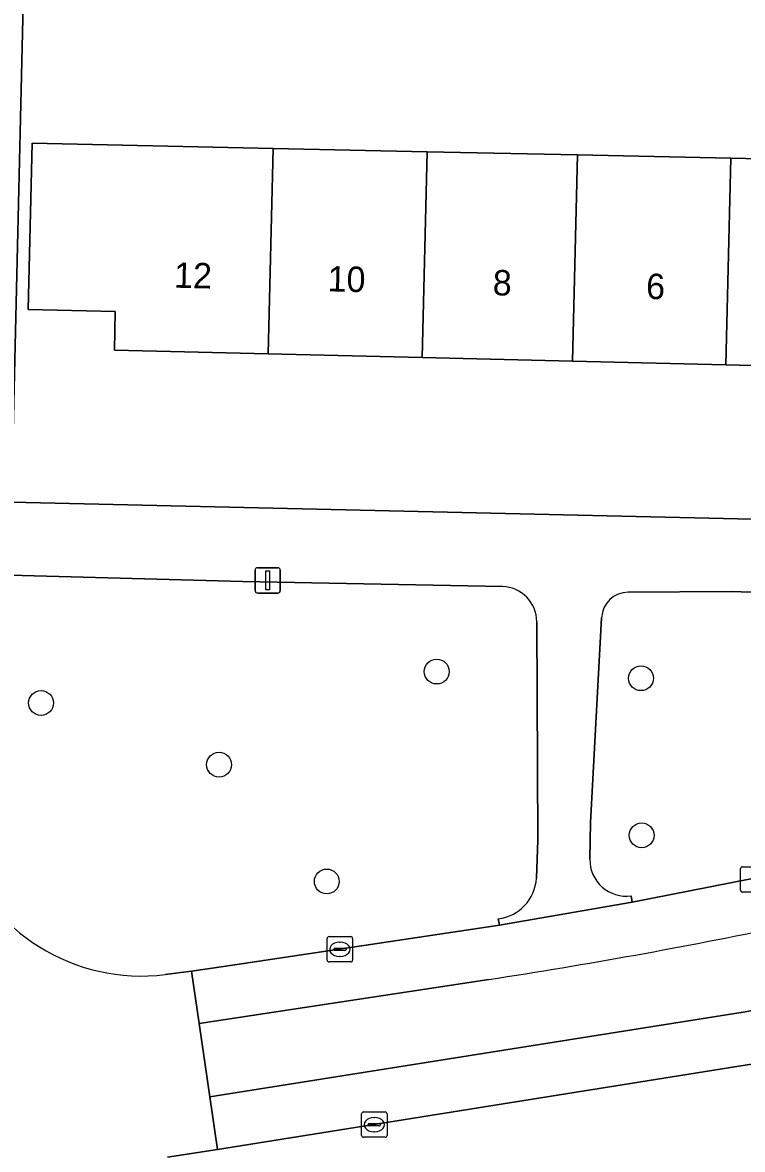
# Model space of a CAD drawing. Extents: x 162026 to 163502, y 387295 to 388169.
# Drawn here: x 162830.01 to 162858.34, y 387591.19 to 387635.56 of the extents above; entities that cross this region are included whole.
import ezdxf

# ---------------------------------------------------------------- set-up
doc = ezdxf.new("R2010")
doc.units = 0
for name, color, linetype in [('IMGEO_Boom', 7, 'Continuous'), ('IMGEO_Erf', 7, 'Continuous'), ('IMGEO_Fietspad_gesloten', 7, 'Continuous'), ('IMGEO_Groenvoorziening', 7, 'Continuous'), ('IMGEO_Kolk', 7, 'Continuous'), ('IMGEO_Lichtmast', 7, 'Continuous'), ('IMGEO_Pand', 7, 'Continuous'), ('IMGEO_Pand_nummerreeks', 7, 'Continuous'), ('IMGEO_Rijbaan_lokaal_gesloten', 7, 'Continuous'), ('IMGEO_Rijbaan_lokaal_open', 7, 'Continuous'), ('IMGEO_Voetpad_open', 7, 'Continuous')]:
    doc.layers.add(name, color=color, linetype=linetype)

msp = doc.modelspace()

# ---------------------------------------------------------------- linework, layer by layer
at = {"layer": 'IMGEO_Boom'}
for centre in [(162846.308, 387610.003), (162854.348, 387609.741), (162830.734, 387608.767), (162837.741, 387606.337), (162854.373, 387603.556), (162841.98, 387601.739)]:
    msp.add_circle(centre, 0.489, dxfattribs=at)
at = {"layer": 'IMGEO_Erf'}
for points in [[(162880.109, 387640.519), (162870.416, 387640.782), (162870.339, 387637.533), (162863.958, 387637.685), (162859.282, 387637.796), (162859.359, 387641.045), (162857.434, 387641.121), (162857.4, 387637.587), (162852.009, 387637.681), (162847.508, 387637.76), (162847.625, 387641.394), (162845.155, 387641.491), (162845.078, 387638.256), (162840.053, 387638.376), (162835.283, 387638.49), (162835.359, 387641.725), (162830.159, 387641.882), (162829.57, 387616.672), (162875.322, 387615.622), (162879.544, 387619.719)], [(162851.851, 387630.341), (162857.882, 387630.211), (162863.776, 387630.084), (162870.043, 387629.949), (162869.849, 387621.79), (162863.581, 387621.939), (162857.688, 387622.08), (162851.657, 387622.223), (162845.736, 387622.364), (162839.675, 387622.509), (162833.62, 387622.653), (162833.657, 387624.175), (162830.233, 387624.257), (162830.389, 387630.804), (162839.868, 387630.6), (162845.93, 387630.469)]]:
    msp.add_lwpolyline(points, close=True, dxfattribs=at)
at = {"layer": 'IMGEO_Fietspad_gesloten'}
for points in [[(162860.943, 387602.289), (162854.003, 387600.919), (162848.778, 387600.023), (162846.678, 387599.699), (162837.92, 387598.392), (162836.659, 387598.204), (162836.957, 387596.145), (162848.355, 387597.882)], [(162862.356, 387597.319), (162858.365, 387596.588), (162837.373, 387593.264), (162837.673, 387591.19), (162861.322, 387594.961)]]:
    msp.add_lwpolyline(points, dxfattribs=at)
msp.add_arc((162814.796, 387817.07), 221.742, 278.70487, 281.73062, dxfattribs=at)
at = {"layer": 'IMGEO_Groenvoorziening'}
for points in [[(162848.89, 387613.351), (162838.667, 387613.552), (162829.508, 387613.805), (162828.537, 387613.832)], [(162874.9, 387612.589), (162872.577, 387612.672), (162857.891, 387613.151), (162853.845, 387613.128)], [(162852.798, 387612.121), (162852.362, 387604.064), (162852.334, 387602.613)], [(162850.23, 387601.864), (162850.28, 387603.362), (162850.242, 387611.963)], [(162853.959, 387601.174), (162854.003, 387600.919), (162860.943, 387602.289)], [(162835.618, 387598.071), (162836.659, 387598.204), (162837.92, 387598.392), (162846.678, 387599.699), (162848.778, 387600.023), (162848.725, 387600.272)]]:
    msp.add_lwpolyline(points, dxfattribs=at)
for centre, radius, start, end in [((162848.859, 387611.968), 1.383, 359.7812, 88.7133), ((162853.836, 387612.09), 1.038, 89.4953, 178.2734), ((162834.699, 387605.644), 7.629, 199.2739, 276.9185), ((162853.763, 387602.589), 1.429, 179.0526, 277.8951), ((162848.531, 387601.963), 1.702, 276.5374, 356.6808)]:
    msp.add_arc(centre, radius, start, end, dxfattribs=at)
at = {"layer": 'IMGEO_Kolk'}
for p, q in [((162858.265, 387601.393), (162858.265, 387602.245)), ((162858.34, 387602.319), (162859.192, 387602.319)), ((162859.192, 387601.319), (162858.34, 387601.319)), ((162842.069, 387599.571), (162842.921, 387599.571)), ((162841.994, 387598.645), (162841.994, 387599.497)), ((162842.482, 387599.351), (162842.507, 387599.351)), ((162842.995, 387599.497), (162842.995, 387598.645)), ((162842.253, 387599.065), (162842.253, 387599.077)), ((162842.691, 387599.028), (162842.293, 387599.028)), ((162842.296, 387599.114), (162842.694, 387599.114)), ((162842.505, 387598.791), (162842.48, 387598.791)), ((162842.737, 387599.077), (162842.737, 387599.065)), ((162842.921, 387598.571), (162842.069, 387598.571)), ((162843.349, 387591.741), (162843.349, 387592.593)), ((162843.424, 387592.667), (162844.276, 387592.667)), ((162844.35, 387592.593), (162844.35, 387591.741)), ((162843.608, 387592.161), (162843.608, 387592.173)), ((162844.046, 387592.124), (162843.648, 387592.124)), ((162843.651, 387592.21), (162844.049, 387592.21)), ((162843.837, 387592.447), (162843.862, 387592.447)), ((162844.092, 387592.173), (162844.092, 387592.161)), ((162844.276, 387591.667), (162843.424, 387591.667)), ((162843.86, 387591.887), (162843.835, 387591.887))]:
    msp.add_line(p, q, dxfattribs=at)
for points in [[(162858.265, 387601.393), (162858.265, 387602.245)], [(162858.34, 387602.319), (162859.192, 387602.319)], [(162859.192, 387601.319), (162858.34, 387601.319)], [(162842.069, 387599.571), (162842.921, 387599.571)], [(162841.994, 387598.645), (162841.994, 387599.497)], [(162842.995, 387599.497), (162842.995, 387598.645)], [(162842.921, 387598.571), (162842.069, 387598.571)], [(162843.349, 387591.741), (162843.349, 387592.593)], [(162843.424, 387592.667), (162844.276, 387592.667)], [(162844.35, 387592.593), (162844.35, 387591.741)], [(162844.276, 387591.667), (162843.424, 387591.667)]]:
    msp.add_lwpolyline(points, dxfattribs=at)
for centre, radius, start, end in [((162858.342, 387602.243), 0.0765, 91.552, 178.448), ((162858.342, 387602.243), 0.0765, 91.552, 178.448), ((162858.342, 387601.395), 0.0765, 181.552, 268.448), ((162858.342, 387601.395), 0.0765, 181.552, 268.448), ((162842.071, 387599.495), 0.0765, 91.552, 178.448), ((162842.071, 387599.495), 0.0765, 91.552, 178.448), ((162842.919, 387599.495), 0.0765, 1.552, 88.448), ((162842.919, 387599.495), 0.0765, 1.552, 88.448), ((162842.293, 387599.074), 0.0403, 85.8775, 175.7526), ((162842.29, 387599.064), 0.0366, 178.938, 274.7102), ((162842.694, 387599.071), 0.043, 264.8664, 352.4533), ((162842.698, 387599.076), 0.0386, 1.7309, 96.639), ((162842.071, 387598.647), 0.0765, 181.552, 268.448), ((162842.071, 387598.647), 0.0765, 181.552, 268.448), ((162842.919, 387598.647), 0.0765, 271.552, 358.448), ((162842.919, 387598.647), 0.0765, 271.552, 358.448), ((162843.426, 387592.591), 0.0765, 91.552, 178.448), ((162843.426, 387592.591), 0.0765, 91.552, 178.448), ((162844.274, 387592.591), 0.0765, 1.552, 88.448), ((162844.274, 387592.591), 0.0765, 1.552, 88.448), ((162843.648, 387592.17), 0.0403, 85.8775, 175.7526), ((162843.645, 387592.16), 0.0366, 178.938, 274.7102), ((162844.049, 387592.167), 0.043, 264.8664, 352.4533), ((162844.053, 387592.172), 0.0386, 1.7309, 96.639), ((162843.426, 387591.743), 0.0765, 181.552, 268.448), ((162843.426, 387591.743), 0.0765, 181.552, 268.448), ((162844.274, 387591.743), 0.0765, 271.552, 358.448), ((162844.274, 387591.743), 0.0765, 271.552, 358.448)]:
    msp.add_arc(centre, radius, start, end, dxfattribs=at)
for centre, major_axis, ratio, start_param, end_param in [((162842.481, 387599.071), (-0.387, 0.002), 0.722429, 4.712389, 7.853982), ((162842.506, 387599.071), (-0.39, 0.002), 0.717154, 1.570796, 4.712389), ((162843.836, 387592.167), (-0.387, 0.002), 0.722429, 4.712389, 7.853982), ((162843.861, 387592.167), (-0.39, 0.002), 0.717154, 1.570796, 4.712389)]:
    msp.add_ellipse(centre, major_axis=major_axis, ratio=ratio, start_param=start_param, end_param=end_param, dxfattribs=at)
at = {"layer": 'IMGEO_Lichtmast'}
for p, q in [((162839.16, 387613.19), (162839.16, 387613.99)), ((162839.16, 387613.99), (162839.16, 387613.19)), ((162839.26, 387614.09), (162840.05, 387614.09)), ((162840.05, 387614.09), (162839.26, 387614.09)), ((162840.15, 387613.99), (162840.15, 387613.19)), ((162840.15, 387613.19), (162840.15, 387613.99)), ((162840.05, 387613.09), (162839.26, 387613.09)), ((162839.26, 387613.09), (162840.05, 387613.09))]:
    msp.add_line(p, q, dxfattribs=at)
msp.add_lwpolyline([(162839.58, 387613.965), (162839.73, 387613.965), (162839.73, 387613.215), (162839.58, 387613.215), (162839.58, 387613.965)], dxfattribs=at)
for centre, start, end in [((162839.26, 387613.99), 90, 180), ((162839.26, 387613.99), 90, 180), ((162840.05, 387613.99), 0, 90), ((162840.05, 387613.99), 360, 90), ((162839.26, 387613.19), 180, 270), ((162839.26, 387613.19), 180, 270), ((162840.05, 387613.19), 270, 0), ((162840.05, 387613.19), 270, 0)]:
    msp.add_arc(centre, 0.1, start, end, dxfattribs=at)
at = {"layer": 'IMGEO_Pand'}
for points in [[(162839.868, 387630.6), (162830.389, 387630.804), (162830.233, 387624.257), (162833.657, 387624.175), (162833.62, 387622.653), (162839.675, 387622.509)], [(162839.675, 387622.509), (162845.736, 387622.364), (162845.93, 387630.469), (162839.868, 387630.6)], [(162851.851, 387630.341), (162845.93, 387630.469), (162845.736, 387622.364), (162851.657, 387622.223)], [(162851.657, 387622.223), (162857.688, 387622.08), (162857.882, 387630.211), (162851.851, 387630.341)], [(162863.776, 387630.084), (162857.882, 387630.211), (162857.688, 387622.08), (162863.581, 387621.939)]]:
    msp.add_lwpolyline(points, close=True, dxfattribs=at)
at = {"layer": 'IMGEO_Rijbaan_lokaal_gesloten'}
msp.add_lwpolyline([(162848.355, 387597.882), (162836.957, 387596.145), (162837.373, 387593.264), (162858.365, 387596.588), (162862.356, 387597.319)], dxfattribs=at)
msp.add_arc((162814.796, 387817.07), 221.742, 278.70487, 281.73062, dxfattribs=at)
at = {"layer": 'IMGEO_Rijbaan_lokaal_open'}
for points in [[(162837.373, 387593.264), (162836.957, 387596.145), (162836.659, 387598.204), (162835.618, 387598.071)], [(162835.708, 387590.89), (162837.673, 387591.19), (162837.373, 387593.264)]]:
    msp.add_lwpolyline(points, dxfattribs=at)
msp.add_arc((162834.699, 387605.644), 7.629, 199.2739, 276.9185, dxfattribs=at)
at = {"layer": 'IMGEO_Voetpad_open'}
for points in [[(162828.537, 387613.832), (162829.508, 387613.805), (162829.57, 387616.672), (162830.159, 387641.882), (162830.208, 387643.522), (162832.073, 387705.328)], [(162875.322, 387615.622), (162829.57, 387616.672), (162829.508, 387613.805), (162838.667, 387613.552), (162848.89, 387613.351)], [(162853.845, 387613.128), (162857.891, 387613.151), (162872.577, 387612.672), (162874.9, 387612.589)], [(162852.334, 387602.613), (162852.362, 387604.064), (162852.798, 387612.121)], [(162850.242, 387611.963), (162850.28, 387603.362), (162850.23, 387601.864)], [(162848.725, 387600.272), (162848.778, 387600.023), (162854.003, 387600.919), (162853.959, 387601.174)], [(162861.322, 387594.961), (162837.673, 387591.19), (162835.708, 387590.89)]]:
    msp.add_lwpolyline(points, dxfattribs=at)
for centre, radius, start, end in [((162848.859, 387611.968), 1.383, 359.7812, 88.7133), ((162853.836, 387612.09), 1.038, 89.4953, 178.2734), ((162853.763, 387602.589), 1.429, 179.0526, 277.8951), ((162848.531, 387601.963), 1.702, 276.5374, 356.6808)]:
    msp.add_arc(centre, radius, start, end, dxfattribs=at)

# ---------------------------------------------------------------- texts
at = {"layer": 'IMGEO_Pand_nummerreeks'}
for s, p in [('12', (162835.961, 387625.117)), ('10', (162842.005, 387624.973)), ('8', (162848.504, 387624.82)), ('6', (162854.539, 387624.676))]:
    msp.add_text(s, height=1, rotation=358.6354, dxfattribs=at).set_placement(p)

doc.saveas('drawing.dxf')
